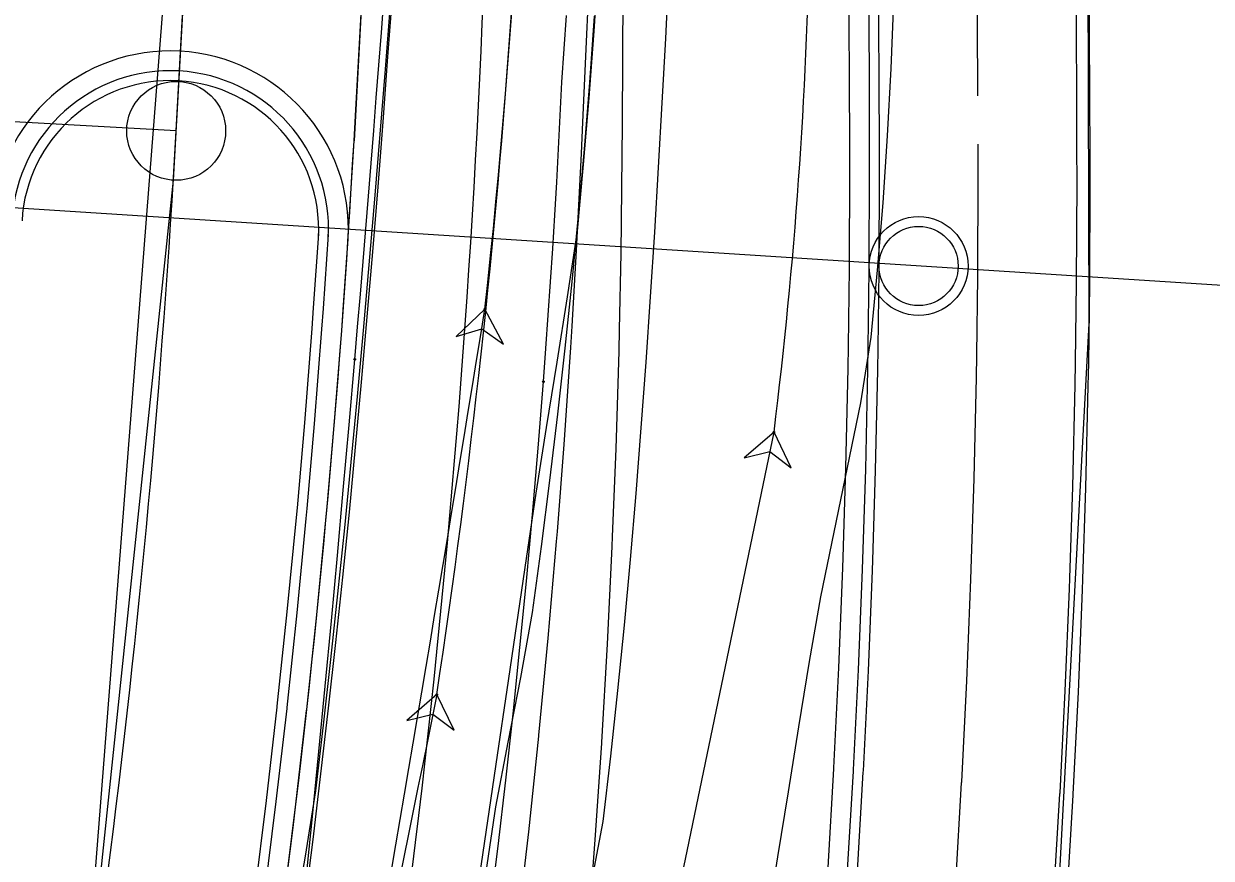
# Model space of a CAD drawing. Extents: x -70 to 701944, y -4 to 666871.
# Drawn here: x 664385.1 to 664445.1, y 657044.9 to 657087.1 of the extents above; entities that cross this region are included whole.
import ezdxf

# ---------------------------------------------------------------- set-up
doc = ezdxf.new("R2010")
doc.units = 0
for name, color, linetype in [('R_Detour', 7, 'Continuous'), ('R_Horz Alg', 7, 'Continuous'), ('R_Horz Alg Annot', 7, 'Continuous'), ('R_No Plot', 7, 'Continuous'), ('R_Proposed Road', 7, 'Continuous'), ('R_Striping', 7, 'Continuous'), ('R_Water', 7, 'Continuous'), ('T_Vehicle Path Lt Minor', 7, 'Continuous'), ('T_Vehicle Path Rt', 7, 'Continuous')]:
    doc.layers.add(name, color=color, linetype=linetype)

msp = doc.modelspace()

# ---------------------------------------------------------------- linework, layer by layer
at = {"layer": 'R_Detour'}
msp.add_line((664655.681, 657060.389), (664209.634, 657089.014), dxfattribs=at)
at = {"layer": 'R_Horz Alg'}
msp.add_line((664392.828, 657081.683), (664417.37, 657522.584), dxfattribs=at)
msp.add_circle((664392.828, 657081.683), 2.5, dxfattribs=at)
msp.add_arc((663872.762, 657110.632), 520.871, 348.49417, 356.81395, dxfattribs=at)
at = {"layer": 'R_Horz Alg Annot'}
msp.add_lwpolyline([(664392.828, 657081.683), (664241.653, 657090.098)], dxfattribs=at)
at = {"layer": 'R_No Plot'}
msp.add_line((664408.595, 657203.009), (664401.814, 657081.183), dxfattribs=at)
for points in [[(664328.065, 657042.491), (664341.279, 657136.216), (664395.695, 657133.187), (664392.683, 657079.188), (664387.896, 657033.536)], [(664387.896, 657033.536), (664436.521, 657026.259), (664438.965, 657071.943), (664438.795, 657130.788), (664395.695, 657133.187)]]:
    msp.add_lwpolyline(points, close=True, dxfattribs=at)
msp.add_circle((664430.345, 657074.85), 2.5, dxfattribs=at)
msp.add_arc((663872.762, 657110.633), 529.871, 348.49414, 356.81396, dxfattribs=at)
at = {"layer": 'R_Proposed Road'}
for points in [[(664433.343, 657083.458), (664433.31, 657091.031), (664433.267, 657101.049), (664433.223, 657111.067), (664433.202, 657116.076), (664433.18, 657121.085), (664433.153, 657127.337), (664433.137, 657131.103), (664433.693, 657141.087), (664434.248, 657151.072), (664434.804, 657161.057), (664435.36, 657171.041), (664435.916, 657181.026), (664436.472, 657191.01)], [(664425.766, 657044.437), (664426.059, 657049.432), (664426.062, 657049.489), (664426.312, 657054.542), (664426.515, 657059.594), (664426.534, 657060.12), (664426.673, 657064.645), (664426.785, 657069.695), (664426.803, 657070.803), (664426.851, 657074.743), (664426.87, 657079.788), (664426.863, 657081.375), (664426.853, 657083.819), (664426.82, 657091.393)], [(664426.759, 657044.318), (664427.053, 657049.322), (664427.056, 657049.379), (664427.307, 657054.441), (664427.511, 657059.502), (664427.53, 657060.029), (664427.67, 657064.562), (664427.782, 657069.621), (664427.801, 657070.731), (664427.848, 657074.678), (664427.869, 657079.733), (664427.862, 657081.319), (664427.861, 657083.763), (664427.829, 657091.336)], [(664427.255, 657044.258), (664427.549, 657049.267), (664427.553, 657049.325), (664427.804, 657054.391), (664428.009, 657059.456), (664428.028, 657059.983), (664428.168, 657064.521), (664428.281, 657069.584), (664428.299, 657070.695), (664428.347, 657074.646), (664428.368, 657079.705), (664428.361, 657081.291), (664428.35, 657083.736), (664428.318, 657091.309)], [(664437.184, 657043.07), (664437.489, 657048.168), (664437.492, 657048.226), (664437.753, 657053.382), (664437.967, 657058.538), (664437.986, 657059.075), (664438.134, 657063.693), (664438.254, 657068.847), (664438.274, 657069.978), (664438.326, 657073.999), (664438.352, 657079.149), (664438.346, 657080.736), (664438.335, 657083.18), (664438.302, 657090.753)], [(664437.846, 657042.991), (664438.151, 657048.094), (664438.155, 657048.153), (664438.416, 657053.315), (664438.631, 657058.477), (664438.65, 657059.014), (664438.798, 657063.638), (664438.918, 657068.798), (664438.939, 657069.931), (664438.992, 657073.956), (664439.018, 657079.112), (664439.011, 657080.698), (664439.001, 657083.143), (664438.968, 657090.716)], [(664432.22, 657043.664), (664432.519, 657048.717), (664432.522, 657048.775), (664432.778, 657053.887), (664432.988, 657058.997), (664433.007, 657059.529), (664433.151, 657064.107), (664433.267, 657069.216), (664433.286, 657070.337), (664433.337, 657074.322), (664433.36, 657079.427), (664433.353, 657081.013)], [(664396.798, 657043.072), (664397.39, 657047.834), (664397.932, 657052.547), (664397.938, 657052.594), (664398.443, 657057.366), (664398.905, 657062.142), (664398.95, 657062.633), (664399.323, 657066.915), (664399.698, 657071.699), (664399.775, 657072.744), (664400.03, 657076.479)], [(664397.293, 657043.009), (664397.885, 657047.774), (664398.429, 657052.491), (664398.434, 657052.54), (664398.94, 657057.316), (664399.402, 657062.095), (664399.447, 657062.589), (664399.821, 657066.874), (664400.196, 657071.661), (664400.273, 657072.709), (664400.528, 657076.447)], [(664398.284, 657042.883), (664398.877, 657047.655), (664399.421, 657052.378), (664399.427, 657052.433), (664399.934, 657057.215), (664400.397, 657062.001), (664400.442, 657062.5), (664400.816, 657066.792), (664401.192, 657071.586), (664401.269, 657072.639), (664401.514, 657076.22)], [(664398.284, 657042.883), (664398.877, 657047.655), (664399.421, 657052.378), (664399.427, 657052.433), (664399.934, 657057.215), (664400.397, 657062.001), (664400.442, 657062.5), (664400.816, 657066.792), (664401.192, 657071.586), (664401.269, 657072.639), (664401.329, 657073.521)]]:
    msp.add_lwpolyline(points, dxfattribs=at)
for radius in [9.001, 8.001, 7.501]:
    msp.add_arc((664392.527, 657076.72), radius, 356.81794, 176.80996, dxfattribs=at)
at = {"layer": 'R_Striping'}
for points in [[(664401.525, 657076.383), (664401.814, 657081.183), (664401.902, 657082.764), (664402.458, 657092.749), (664403.014, 657102.733), (664403.569, 657112.718), (664403.847, 657117.71), (664404.125, 657122.702), (664404.472, 657128.933), (664404.681, 657132.687), (664405.237, 657142.671), (664405.792, 657152.656), (664406.348, 657162.641), (664406.904, 657172.625), (664407.182, 657177.617)], [(664410.08, 657041.362), (664410.64, 657046.247), (664411.15, 657051.081), (664411.155, 657051.137), (664411.626, 657056.03), (664412.052, 657060.927), (664412.094, 657061.437), (664412.434, 657065.827), (664412.771, 657070.73), (664412.839, 657071.807), (664413.064, 657075.636), (664413.312, 657080.543), (664413.384, 657082.125), (664413.84, 657092.115)], [(664413.627, 657040.905), (664414.003, 657045.845), (664414.33, 657050.729), (664414.334, 657050.785), (664414.619, 657055.727), (664414.86, 657060.668), (664414.882, 657061.182), (664415.055, 657065.609), (664415.206, 657070.55), (664415.233, 657071.635), (664415.312, 657075.49), (664415.372, 657080.428), (664415.381, 657082.014), (664415.438, 657092.026)]]:
    msp.add_lwpolyline(points, dxfattribs=at)
at = {"layer": 'R_Water'}
msp.add_circle((664430.345, 657074.85), 2, dxfattribs=at)
at = {"layer": 'T_Vehicle Path Lt Minor'}
for points in [[(664399.33, 657042.559), (664399.744, 657045.868), (664400.144, 657049.183), (664400.528, 657052.501), (664400.896, 657055.82), (664401.247, 657059.129), (664401.578, 657062.414), (664401.893, 657065.7), (664402.195, 657068.987), (664402.484, 657072.274), (664402.762, 657075.561), (664403.028, 657078.848), (664403.284, 657082.136), (664403.531, 657085.423), (664403.769, 657088.71)], [(664401.854, 657070.132), (664401.995, 657071.784), (664402.134, 657073.435), (664402.272, 657075.087), (664402.409, 657076.738), (664402.544, 657078.389), (664402.678, 657080.041), (664402.811, 657081.694), (664402.942, 657083.346), (664403.072, 657084.999), (664403.201, 657086.652), (664403.328, 657088.305)], [(664408.485, 657044.22), (664408.985, 657047.509), (664409.602, 657050.781), (664410.245, 657054.048), (664410.836, 657057.336), (664411.288, 657060.674), (664411.714, 657064.014), (664412.114, 657067.358), (664412.488, 657070.705), (664412.837, 657074.055), (664413.16, 657077.408), (664413.456, 657080.763), (664413.727, 657084.12), (664413.972, 657087.479)], [(664411.387, 657069.005), (664411.512, 657070.686), (664411.632, 657072.367), (664411.746, 657074.049), (664411.855, 657075.732), (664411.959, 657077.414), (664412.058, 657079.097), (664412.151, 657080.78), (664412.239, 657082.464), (664412.322, 657084.148), (664412.433, 657085.828), (664412.548, 657087.508)], [(664399.375, 657043.713), (664399.71, 657047.015), (664400.037, 657050.317), (664400.357, 657053.619), (664400.67, 657056.922), (664400.975, 657060.224), (664401.274, 657063.527), (664401.567, 657066.83), (664401.854, 657070.132)], [(664408.68, 657042.171), (664409.091, 657045.518), (664409.482, 657048.866), (664409.852, 657052.218), (664410.201, 657055.571), (664410.529, 657058.927), (664410.836, 657062.284), (664411.122, 657065.644), (664411.387, 657069.005)]]:
    msp.add_lwpolyline(points, dxfattribs=at)
msp.add_lwpolyline([(664405.998, 657053.184), (664404.489, 657051.872), (664405.799, 657052.204), (664406.875, 657051.387)], close=True, dxfattribs=at)
for centre in [(664401.854, 657070.132), (664401.854, 657070.132), (664411.387, 657069.005), (664411.387, 657069.005), (664405.998, 657053.184), (664405.998, 657053.184)]:
    msp.add_circle(centre, 0.0417, dxfattribs=at)
for centre, radius, start, end in [((663978.065, 657117.582), 432.752, 351.44207, 0.62822), ((663870.976, 657109.972), 537.805, 348.41397, 357.85967), ((667523.551, 656419.21), 3181.361, 168.505281, 169.886611)]:
    msp.add_arc(centre, radius, start, end, dxfattribs=at)
at = {"layer": 'T_Vehicle Path Rt'}
msp.add_line((664410.657, 657006.706), (664423.037, 657066.457), dxfattribs=at)
for points in [[(664408.085, 657043.49), (664408.575, 657046.803), (664409.066, 657050.116), (664409.556, 657053.429), (664410.047, 657056.743), (664410.537, 657060.057), (664411.025, 657063.371), (664411.537, 657066.682), (664412.075, 657069.989), (664412.608, 657073.297), (664413.099, 657076.616), (664413.415, 657079.98), (664413.699, 657083.348), (664413.951, 657086.718), (664414.17, 657090.09)], [(664413.781, 657043.493), (664414.41, 657046.766), (664414.792, 657050.073), (664415.148, 657053.385), (664415.478, 657056.7), (664415.784, 657060.022), (664416.068, 657063.346), (664416.331, 657066.67), (664416.575, 657069.994), (664416.802, 657073.291), (664417.011, 657076.561), (664417.207, 657079.828), (664417.392, 657083.094), (664417.566, 657086.359), (664417.73, 657089.621)], [(664398.795, 657041.73), (664399.371, 657045.023), (664399.884, 657048.323), (664400.274, 657051.641), (664400.646, 657054.961), (664401.003, 657058.283), (664401.345, 657061.607), (664401.673, 657064.933), (664401.989, 657068.26), (664402.293, 657071.587), (664402.587, 657074.914), (664402.871, 657078.232), (664403.143, 657081.514), (664403.406, 657084.795), (664403.662, 657088.075)], [(664422.701, 657041.702), (664423.232, 657044.988), (664423.764, 657048.275), (664424.295, 657051.563), (664424.827, 657054.851), (664425.398, 657058.133), (664426.075, 657061.398), (664426.751, 657064.663), (664427.428, 657067.929), (664427.945, 657071.255), (664428.269, 657074.646), (664428.545, 657078.041), (664428.775, 657081.439), (664428.957, 657084.841), (664429.092, 657088.245)]]:
    msp.add_lwpolyline(points, dxfattribs=at)
for points in [[(664408.425, 657072.661), (664406.971, 657071.289), (664408.266, 657071.674), (664409.375, 657070.901)], [(664423.037, 657066.457), (664421.523, 657065.15), (664422.834, 657065.477), (664423.907, 657064.656)]]:
    msp.add_lwpolyline(points, close=True, dxfattribs=at)
for centre in [(664408.425, 657072.661), (664408.425, 657072.661), (664423.037, 657066.457), (664423.037, 657066.457)]:
    msp.add_circle(centre, 0.0417, dxfattribs=at)
for centre, radius, start, end in [((664183.031, 657096.302), 241.855, 352.91146, 5.04178), ((664059.587, 657111.466), 350.99, 353.65255, 0.79323), ((661451.718, 657549.217), 2994.866, 349.24358, 350.843935)]:
    msp.add_arc(centre, radius, start, end, dxfattribs=at)

doc.saveas('drawing.dxf')
